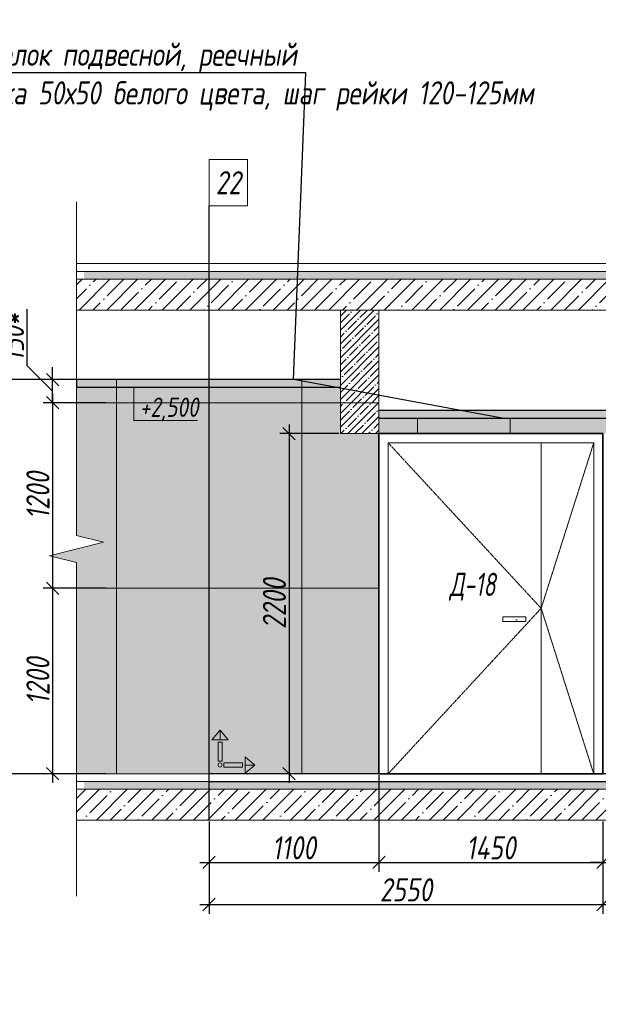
# Model space of a CAD drawing. Header units: millimetres. Extents: x -84210938 to 7466299, y -86687 to 22081.
# Tile 296 of 308: x 211235 to 214980, y 7072 to 13442. Entities that reach past the tile are written whole.
import ezdxf
from ezdxf import colors
from ezdxf.entities.mleader import LeaderData, LeaderLine
from ezdxf.math import Vec2, Vec3

# ---------------------------------------------------------------- set-up
doc = ezdxf.new("R2010")
doc.units = ezdxf.units.MM
doc.linetypes.add('( Hidden )', pattern=[0.375, 0.25, -0.125])
doc.linetypes.add('DASHDOT', pattern=[25.4, 12.7, -6.35, 0, -6.35])
doc.layers.get('Defpoints').update_dxf_attribs({"color": 31})
for name, color, linetype, lineweight in [('A-DETL-GENF', 7, 'Continuous', 5), ('dim_pot', 183, 'Continuous', 9), ('Двери', 7, 'Continuous', 5), ('Отделка стен', 253, 'Continuous', 0)]:
    doc.layers.add(name, color=color, linetype=linetype, lineweight=lineweight)
for name, color, linetype, lineweight, true_color in [('dim_obm', 7, 'Continuous', 9, 0x005700), ('dim_razv', 7, 'DASHDOT', 9, 0x285228), ('pol', 7, 'Continuous', 15, 0x55666d)]:
    doc.layers.add(name, color=color, linetype=linetype, lineweight=lineweight, true_color=true_color)
doc.styles.add('fl_iso paper', font='isocpeur.ttf', dxfattribs={"width": 0.8, "oblique": 10})
doc.styles.add('In tre', font='isocpeur.ttf', dxfattribs={"width": 0.8, "oblique": 10})
doc.dimstyles.new('In tre 1_50', dxfattribs={"dimtxt": 150, "dimasz": 80, "dimexe": 60, "dimexo": 10, "dimgap": 20, "dimtad": 1, "dimdec": 0, "dimrnd": 5, "dimzin": 0, "dimdsep": 46, "dimtxsty": 'fl_iso paper', "dimblk": 'OBLIQUE', "dimcen": 0, "dimdle": 60, "dimadec": 0, "dimazin": 0, "dimtfac": 1, "dimtdec": 0, "dimtofl": 0, "dimtmove": 1, "dimatfit": 1, "dimfxl": 40, "dimtolj": 1, "dimtzin": 0, "dimarcsym": 1})

# ---------------------------------------------------------------- blocks, each defined once
blk = doc.blocks.new('*U40')
at = {"color": 0, "linetype": 'ByBlock', "lineweight": -2}
for p, q in [((0, 0), (-6, 0)), ((80.34, 0), (0, 0)), ((167.69, 0), (87.34, 0)), ((167.69, 0), (173.69, 0))]:
    blk.add_line(p, q, dxfattribs=at)
blk.add_lwpolyline([(87.34, 0), (85.59, -7), (82.09, 7), (80.34, 0)], dxfattribs=at)
blk = doc.blocks.new('_Oblique')
at = {"color": 0, "linetype": 'ByBlock', "lineweight": -2}
blk.add_line((-0.5, -0.5), (0.5, 0.5), dxfattribs=at)
blk = doc.blocks.new('*D200')
at = {"layer": 'Defpoints', "color": 0, "linetype": 'ByBlock', "transparency": 16777216}
for p in [(212460.3, 8264), (215010.3, 8264), (215010.3, 7717.8)]:
    blk.add_point(p, dxfattribs=at)
at = {"layer": 'dim_razv', "color": 0, "linetype": 'ByBlock', "lineweight": -2, "transparency": 16777216}
for p, q in [((212460.3, 8254), (212460.3, 7657.8)), ((215010.3, 8254), (215010.3, 7657.8)), ((212400.3, 7717.8), (215070.3, 7717.8))]:
    blk.add_line(p, q, dxfattribs=at)
at = {"layer": 'dim_razv', "color": 0, "linetype": 'ByBlock', "lineweight": -2, "transparency": 16777216, "xscale": 80, "yscale": 80, "zscale": 80, "rotation": 180}
blk.add_blockref('_Oblique', (212460.3, 7717.8), dxfattribs=at)
at = {"layer": 'dim_razv', "color": 0, "linetype": 'ByBlock', "lineweight": -2, "transparency": 16777216, "xscale": 80, "yscale": 80, "zscale": 80}
blk.add_blockref('_Oblique', (215010.3, 7717.8), dxfattribs=at)
at = {"layer": 'dim_razv', "color": 0, "linetype": 'ByBlock', "transparency": 16777216, "insert": (213735.3, 7812.8), "char_height": 150, "attachment_point": 5, "style": 'fl_iso paper'}
blk.add_mtext('\\A1;2550', dxfattribs=at)
blk = doc.blocks.new('*D201')
at = {"layer": 'Defpoints', "color": 0, "linetype": 'ByBlock', "transparency": 16777216}
for p in [(213310.3, 10764), (212978.6, 8564), (213310.3, 8564)]:
    blk.add_point(p, dxfattribs=at)
at = {"layer": 'dim_razv', "color": 0, "linetype": 'ByBlock', "lineweight": -2, "transparency": 16777216}
for p, q in [((212978.6, 10824), (212978.6, 8504)), ((213300.3, 10764), (212918.6, 10764)), ((213300.3, 8564), (212918.6, 8564))]:
    blk.add_line(p, q, dxfattribs=at)
at = {"layer": 'dim_razv', "color": 0, "linetype": 'ByBlock', "lineweight": -2, "transparency": 16777216, "xscale": 80, "yscale": 80, "zscale": 80}
for p, rotation in [((212978.6, 10764), 90), ((212978.6, 8564), 270)]:
    blk.add_blockref('_Oblique', p, dxfattribs=dict(at, rotation=rotation))
at = {"layer": 'dim_razv', "color": 0, "linetype": 'ByBlock', "transparency": 16777216, "insert": (212883.6, 9664), "char_height": 150, "attachment_point": 5, "rotation": 90, "style": 'fl_iso paper'}
blk.add_mtext('\\A1;2200', dxfattribs=at)
blk = doc.blocks.new('*D202')
at = {"layer": 'Defpoints', "color": 0, "linetype": 'ByBlock', "transparency": 16777216}
for p in [(215010.3, 8264), (216610.3, 8264), (216610.3, 7717.8)]:
    blk.add_point(p, dxfattribs=at)
at = {"layer": 'dim_razv', "color": 0, "linetype": 'ByBlock', "lineweight": -2, "transparency": 16777216}
for p, q in [((215010.3, 8254), (215010.3, 7657.8)), ((216610.3, 8254), (216610.3, 7657.8)), ((214950.3, 7717.8), (216670.3, 7717.8))]:
    blk.add_line(p, q, dxfattribs=at)
at = {"layer": 'dim_razv', "color": 0, "linetype": 'ByBlock', "lineweight": -2, "transparency": 16777216, "xscale": 80, "yscale": 80, "zscale": 80, "rotation": 180}
blk.add_blockref('_Oblique', (215010.3, 7717.8), dxfattribs=at)
at = {"layer": 'dim_razv', "color": 0, "linetype": 'ByBlock', "lineweight": -2, "transparency": 16777216, "xscale": 80, "yscale": 80, "zscale": 80}
blk.add_blockref('_Oblique', (216610.3, 7717.8), dxfattribs=at)
at = {"layer": 'dim_razv', "color": 0, "linetype": 'ByBlock', "transparency": 16777216, "insert": (215810.3, 7812.8), "char_height": 150, "attachment_point": 5, "style": 'fl_iso paper'}
blk.add_mtext('\\A1;1610', dxfattribs=at)
blk = doc.blocks.new('*D230')
at = {"layer": 'Defpoints', "color": 0, "linetype": 'ByBlock', "transparency": 16777216}
for p in [(213560.3, 8564), (212460.3, 8254), (213560.3, 7989.8)]:
    blk.add_point(p, dxfattribs=at)
at = {"layer": 'dim_razv', "color": 0, "linetype": 'ByBlock', "lineweight": -2, "transparency": 16777216}
for p, q in [((213560.3, 8554), (213560.3, 7929.8)), ((212460.3, 8244), (212460.3, 7929.8)), ((212400.3, 7989.8), (213620.3, 7989.8))]:
    blk.add_line(p, q, dxfattribs=at)
at = {"layer": 'dim_razv', "color": 0, "linetype": 'ByBlock', "lineweight": -2, "transparency": 16777216, "xscale": 80, "yscale": 80, "zscale": 80, "rotation": 180}
blk.add_blockref('_Oblique', (212460.3, 7989.8), dxfattribs=at)
at = {"layer": 'dim_razv', "color": 0, "linetype": 'ByBlock', "lineweight": -2, "transparency": 16777216, "xscale": 80, "yscale": 80, "zscale": 80}
blk.add_blockref('_Oblique', (213560.3, 7989.8), dxfattribs=at)
at = {"layer": 'dim_razv', "color": 0, "linetype": 'ByBlock', "transparency": 16777216, "insert": (213010.3, 8084.8), "char_height": 150, "attachment_point": 5, "style": 'fl_iso paper'}
blk.add_mtext('\\A1;1100', dxfattribs=at)
blk = doc.blocks.new('*D231')
at = {"layer": 'Defpoints', "color": 0, "linetype": 'ByBlock', "transparency": 16777216}
for p in [(213560.3, 8564), (215010.3, 8264), (215010.3, 7989.8)]:
    blk.add_point(p, dxfattribs=at)
at = {"layer": 'dim_razv', "color": 0, "linetype": 'ByBlock', "lineweight": -2, "transparency": 16777216}
for p, q in [((213560.3, 8554), (213560.3, 7929.8)), ((215010.3, 8254), (215010.3, 7929.8)), ((213500.3, 7989.8), (215070.3, 7989.8))]:
    blk.add_line(p, q, dxfattribs=at)
at = {"layer": 'dim_razv', "color": 0, "linetype": 'ByBlock', "lineweight": -2, "transparency": 16777216, "xscale": 80, "yscale": 80, "zscale": 80, "rotation": 180}
blk.add_blockref('_Oblique', (213560.3, 7989.8), dxfattribs=at)
at = {"layer": 'dim_razv', "color": 0, "linetype": 'ByBlock', "lineweight": -2, "transparency": 16777216, "xscale": 80, "yscale": 80, "zscale": 80}
blk.add_blockref('_Oblique', (215010.3, 7989.8), dxfattribs=at)
at = {"layer": 'dim_razv', "color": 0, "linetype": 'ByBlock', "transparency": 16777216, "insert": (214285.3, 8084.8), "char_height": 150, "attachment_point": 5, "style": 'fl_iso paper'}
blk.add_mtext('\\A1;1450', dxfattribs=at)
blk = doc.blocks.new('1')
at = {"layer": 'pol', "linetype": 'ByBlock'}
h = blk.add_hatch(color=1, dxfattribs=at)
h.paths.add_polyline_path([(35776.4, 73135.4), (35803.1, 73135.4), (35803.1, 73259), (35776.4, 73259)])
h.paths.add_polyline_path([(35789.8, 73274.6), (35843.2, 73274.6), (35789.8, 73338.2)])
h.paths.add_polyline_path([(35789.8, 73274.6), (35736.3, 73274.6), (35789.8, 73338.2)])
edge = h.paths.add_edge_path()
edge.add_arc((35789.8, 73110.5), 13.4, 0, 360)
h = blk.add_hatch(color=1, dxfattribs=at)
h.paths.add_polyline_path([(35813.3, 73097.1), (35813.3, 73123.9), (35936.9, 73123.9), (35936.9, 73097.1)])
h.paths.add_polyline_path([(35952.5, 73110.5), (35952.5, 73164), (36016.1, 73110.5)])
h.paths.add_polyline_path([(35952.5, 73110.5), (35952.5, 73057), (36016.1, 73110.5)])
at = {"layer": 'pol', "color": 1, "linetype": 'ByBlock'}
for points in [[(35789.8, 73274.6), (35736.3, 73274.6), (35789.8, 73338.2), (35789.8, 73274.6)], [(35789.8, 73274.6), (35843.2, 73274.6), (35789.8, 73338.2), (35789.8, 73274.6)], [(35952.5, 73110.5), (35952.5, 73164), (36016.1, 73110.5), (35952.5, 73110.5)], [(35952.5, 73110.5), (35952.5, 73057), (36016.1, 73110.5), (35952.5, 73110.5)]]:
    blk.add_lwpolyline(points, dxfattribs=at)
for points in [[(35776.4, 73135.4), (35803.1, 73135.4), (35803.1, 73259), (35776.4, 73259)], [(35813.3, 73097.1), (35813.3, 73123.9), (35936.9, 73123.9), (35936.9, 73097.1)]]:
    blk.add_lwpolyline(points, close=True, dxfattribs=at)
blk.add_circle((35789.8, 73110.5), 13.4, dxfattribs=at)
blk = doc.blocks.new('*D258')
at = {"layer": 'Defpoints', "color": 0, "linetype": 'ByBlock', "transparency": 16777216}
for p in [(211801.7, 10964), (211447.6, 9764), (211801.7, 9764)]:
    blk.add_point(p, dxfattribs=at)
at = {"layer": 'dim_razv', "color": 0, "linetype": 'ByBlock', "lineweight": -2, "transparency": 16777216}
for p, q in [((211447.6, 11024), (211447.6, 9704)), ((211791.7, 10964), (211387.6, 10964)), ((211791.7, 9764), (211387.6, 9764))]:
    blk.add_line(p, q, dxfattribs=at)
at = {"layer": 'dim_razv', "color": 0, "linetype": 'ByBlock', "lineweight": -2, "transparency": 16777216, "xscale": 80, "yscale": 80, "zscale": 80}
for p, rotation in [((211447.6, 10964), 90), ((211447.6, 9764), 270)]:
    blk.add_blockref('_Oblique', p, dxfattribs=dict(at, rotation=rotation))
at = {"layer": 'dim_razv', "color": 0, "linetype": 'ByBlock', "transparency": 16777216, "insert": (211352.6, 10364), "char_height": 150, "attachment_point": 5, "rotation": 90, "style": 'fl_iso paper'}
blk.add_mtext('\\A1;1200', dxfattribs=at)
blk = doc.blocks.new('*D259')
at = {"layer": 'Defpoints', "color": 0, "linetype": 'ByBlock', "transparency": 16777216}
for p in [(211801.7, 9764), (211447.6, 8564), (211801.7, 8564)]:
    blk.add_point(p, dxfattribs=at)
at = {"layer": 'dim_razv', "color": 0, "linetype": 'ByBlock', "lineweight": -2, "transparency": 16777216}
for p, q in [((211447.6, 9824), (211447.6, 8504)), ((211791.7, 9764), (211387.6, 9764)), ((211791.7, 8564), (211387.6, 8564))]:
    blk.add_line(p, q, dxfattribs=at)
at = {"layer": 'dim_razv', "color": 0, "linetype": 'ByBlock', "lineweight": -2, "transparency": 16777216, "xscale": 80, "yscale": 80, "zscale": 80}
for p, rotation in [((211447.6, 9764), 90), ((211447.6, 8564), 270)]:
    blk.add_blockref('_Oblique', p, dxfattribs=dict(at, rotation=rotation))
at = {"layer": 'dim_razv', "color": 0, "linetype": 'ByBlock', "transparency": 16777216, "insert": (211352.6, 9164), "char_height": 150, "attachment_point": 5, "rotation": 90, "style": 'fl_iso paper'}
blk.add_mtext('\\A1;1200', dxfattribs=at)
blk = doc.blocks.new('*D260')
at = {"layer": 'Defpoints', "color": 0, "linetype": 'ByBlock', "transparency": 16777216}
for p in [(211093.7, 11114), (211801.7, 11114), (211589.7, 8564)]:
    blk.add_point(p, dxfattribs=at)
at = {"layer": 'dim_razv', "color": 0, "linetype": 'ByBlock', "lineweight": -2, "transparency": 16777216}
for p, q in [((211093.7, 8504), (211093.7, 11174)), ((211791.7, 11114), (211033.7, 11114)), ((211579.7, 8564), (211033.7, 8564))]:
    blk.add_line(p, q, dxfattribs=at)
at = {"layer": 'dim_razv', "color": 0, "linetype": 'ByBlock', "lineweight": -2, "transparency": 16777216, "xscale": 80, "yscale": 80, "zscale": 80}
for p, rotation in [((211093.7, 11114), 90), ((211093.7, 8564), 270)]:
    blk.add_blockref('_Oblique', p, dxfattribs=dict(at, rotation=rotation))
at = {"layer": 'dim_razv', "color": 0, "linetype": 'ByBlock', "transparency": 16777216, "insert": (210998.7, 9839), "char_height": 150, "attachment_point": 5, "rotation": 90, "style": 'fl_iso paper'}
blk.add_mtext('\\A1;2550*', dxfattribs=at)
blk = doc.blocks.new('*D261')
at = {"layer": 'Defpoints', "color": 0, "linetype": 'ByBlock', "transparency": 16777216}
for p in [(211447.6, 11114), (211801.7, 11114), (211791.7, 10964)]:
    blk.add_point(p, dxfattribs=at)
at = {"layer": 'dim_razv', "color": 0, "linetype": 'ByBlock', "lineweight": -2, "transparency": 16777216}
for p, q in [((211282.6, 11203.7), (211282.6, 11568.7)), ((211447.6, 11039), (211282.6, 11203.7)), ((211447.6, 11114), (211447.6, 11194)), ((211791.7, 11114), (211387.6, 11114)), ((211447.6, 10964), (211447.6, 11114)), ((211781.7, 10964), (211387.6, 10964)), ((211447.6, 10964), (211447.6, 10884))]:
    blk.add_line(p, q, dxfattribs=at)
at = {"layer": 'dim_razv', "color": 0, "linetype": 'ByBlock', "lineweight": -2, "transparency": 16777216, "xscale": 80, "yscale": 80, "zscale": 80}
for p, rotation in [((211447.6, 11114), 270), ((211447.6, 10964), 90)]:
    blk.add_blockref('_Oblique', p, dxfattribs=dict(at, rotation=rotation))
at = {"layer": 'dim_razv', "color": 0, "linetype": 'ByBlock', "transparency": 16777216, "insert": (211187.6, 11386.2), "char_height": 150, "attachment_point": 5, "rotation": 90, "style": 'fl_iso paper'}
blk.add_mtext('\\A1;150*', dxfattribs=at)
blk = doc.blocks.new('*D755')
at = {"layer": 'Defpoints', "color": 0, "linetype": 'ByBlock', "transparency": 16777216}
for p in [(215160.3, 8564), (215010.3, 8264), (215160.3, 7989.8)]:
    blk.add_point(p, dxfattribs=at)
at = {"layer": 'dim_razv', "color": 0, "linetype": 'ByBlock', "lineweight": -2, "transparency": 16777216}
for p, q in [((215160.3, 8554), (215160.3, 7929.8)), ((215010.3, 8254), (215010.3, 7929.8)), ((215010.3, 7989.8), (214930.3, 7989.8)), ((215010.3, 7989.8), (215160.3, 7989.8)), ((215085.3, 7989.8), (215197.9, 7769.8)), ((215160.3, 7989.8), (215240.3, 7989.8)), ((215197.9, 7769.8), (215468.4, 7769.8))]:
    blk.add_line(p, q, dxfattribs=at)
at = {"layer": 'dim_razv', "color": 0, "linetype": 'ByBlock', "lineweight": -2, "transparency": 16777216, "xscale": 80, "yscale": 80, "zscale": 80}
blk.add_blockref('_Oblique', (215010.3, 7989.8), dxfattribs=at)
at = {"layer": 'dim_razv', "color": 0, "linetype": 'ByBlock', "lineweight": -2, "transparency": 16777216, "xscale": 80, "yscale": 80, "zscale": 80, "rotation": 180}
blk.add_blockref('_Oblique', (215160.3, 7989.8), dxfattribs=at)
at = {"layer": 'dim_razv', "color": 0, "linetype": 'ByBlock', "transparency": 16777216, "insert": (215333.2, 7864.8), "char_height": 150, "attachment_point": 5, "style": 'fl_iso paper'}
blk.add_mtext('\\A1;160', dxfattribs=at)

msp = doc.modelspace()

# ---------------------------------------------------------------- hatches: boundary and pattern name
at = {"layer": 'A-DETL-GENF'}
h = msp.add_hatch(dxfattribs=at)
h.set_pattern_fill('ANSI35', color=256, scale=10, style=0)
h.set_pattern_definition([(45, (91577.51, 722.8), (-44.90128, 44.90128), []), (45, (91622.41, 722.8), (-44.90128, 44.90128), [79.375, -15.875, 0, -15.875])])
h.paths.add_polyline_path([(221590.7, 8464), (221590.7, 8514), (211651.7, 8514), (211651.7, 8464)])
h.paths.add_polyline_path([(221590.7, 11764), (221590.7, 11814), (211651.7, 11814), (211651.7, 11764)])
h = msp.add_hatch(dxfattribs=at)
h.set_pattern_fill('ANSI35', color=256, scale=20, style=0)
h.set_pattern_definition([(45, (91577.51, 722.8), (-89.80256, 89.80256), []), (45, (91667.31, 722.8), (-89.80256, 89.80256), [158.75, -31.75, 0, -31.75])])
h.paths.add_polyline_path([(221640.7, 11564), (221640.7, 11764), (211601.7, 11764), (211601.7, 11564)])
h.paths.add_polyline_path([(211601.7, 8464), (211601.7, 8264), (221640.7, 8264), (221640.7, 8464)])
h = msp.add_hatch(dxfattribs=at)
h.set_pattern_fill('ANSI35', color=256, scale=10, style=0)
h.set_pattern_definition([(45, (60054.245, 13356.9), (-44.90128, 44.90128), []), (45, (60099.146, 13356.9), (-44.90128, 44.90128), [79.375, -15.875, 0, -15.875])])
h.paths.add_polyline_path([(213310.3, 11564), (213560.3, 11564), (213560.3, 10764), (213310.3, 10764)])
at = {"layer": 'dim_obm'}
msp.add_hatch(color=256, dxfattribs=at).paths.add_polyline_path([(212042, 10996), (211974, 11064), (211905.9, 10996), (211917.5, 10984.4), (211974, 11040.9), (212030.4, 10984.4)], flags=0)
at = {"layer": 'dim_razv', "true_color": 0xeceae4, "transparency": 33554687}
h = msp.add_hatch(dxfattribs=at)
h.set_pattern_fill('AR-SAND', color=254, scale=3, angle=315)
h.set_pattern_definition([(352.5, (50, 0), (100.426047, 107.214405), [0, -115.824, 0, -129.54, 0, -123.825]), (322.5, (50, 0), (247.41986, 56.70328), [0, -62.484, 0, -104.394, 0, -40.005]), (282.5, (-16.27, 66.27), (168.09969, -167.48995), [0, -38.1, 0, -137.16, 0, -179.07]), (272.5, (-16.27, 66.27), (209.26523, -114.68433), [0, -19.05, 0, -89.916, 0, -102.87])])
h.paths.add_polyline_path([(211601.7, 8564), (211601.7, 9930.8), (211426.7, 9974.5), (211776.7, 10062), (211601.7, 10105.8), (211601.7, 11114), (213310.3, 11114), (213310.3, 10764), (213560.3, 10764), (213560.3, 8564)])
h.paths.add_polyline_path([(213560.3, 10764), (213560.3, 10914), (218060.3, 10914), (218060.3, 10764), (218310.3, 10764), (218310.3, 11114), (219160.3, 11114), (219160.3, 8564), (216610.3, 8564), (216610.3, 10764)])
h.paths.add_polyline_path([(216840.3, 8614), (217640.3, 8614), (217640.3, 9264), (216840.3, 9264)], flags=16)
h.paths.add_polyline_path([(220760.3, 8564), (220760.3, 11114), (221640.7, 11114), (221640.7, 10105.8), (221815.7, 10062), (221465.7, 9974.5), (221640.7, 9930.8), (221640.7, 8564)])
at = {"layer": 'dim_razv', "true_color": 0xcccccc}
h = msp.add_hatch(dxfattribs=at)
h.set_pattern_fill('AR-SAND', color=254, scale=3, angle=315)
h.set_pattern_definition([(352.5, (95757.14, -2574.63), (100.42605, 107.2144), [0, -115.824, 0, -129.54, 0, -123.825]), (322.5, (95757.14, -2574.63), (247.41986, 56.70328), [0, -62.484, 0, -104.394, 0, -40.005]), (282.5, (95690.87, -2508.36), (168.0997, -167.48995), [0, -38.1, 0, -137.16, 0, -179.07]), (272.5, (95690.87, -2508.36), (209.26523, -114.68433), [0, -19.05, 0, -89.916, 0, -102.87])])
h.paths.add_polyline_path([(214511.1, 9579), (214361.1, 9579), (214361.1, 9549), (214511.1, 9549)])

# ---------------------------------------------------------------- linework, layer by layer
at = {"lineweight": 30}
for points in [[(212460.3, 8264), (212460.3, 12237.6)], [(213310.3, 11114), (211601.7, 11114), (211601.7, 11064), (213310.3, 11064)], [(218060.3, 10914), (213560.3, 10914)], [(213560.3, 10864), (218060.3, 10864)], [(221640.7, 8564), (212460.3, 8564)], [(212460.3, 8514), (221640.7, 8514)]]:
    msp.add_lwpolyline(points, dxfattribs=at)
at = {"lineweight": 13}
for points in [[(221640.7, 11864), (211601.7, 11864), (211601.7, 11814), (221640.7, 11814)], [(221640.7, 11764), (211601.7, 11764), (211601.7, 11814), (221640.7, 11814)], [(221640.7, 11764), (211601.7, 11764), (211601.7, 11564), (221640.7, 11564)], [(214610.3, 10704), (214610.3, 8564)], [(212460.3, 8564), (211601.7, 8564), (211601.7, 8514), (212460.3, 8514)], [(221640.7, 8464), (211601.7, 8464), (211601.7, 8514), (212260.3, 8514)], [(212460.3, 8514), (221640.7, 8514)], [(221640.7, 8464), (211601.7, 8464), (211601.7, 8264), (221640.7, 8264)]]:
    msp.add_lwpolyline(points, dxfattribs=at)
for points in [[(213560.3, 10764), (213310.3, 10764), (213310.3, 11564), (213560.3, 11564)], [(213310.3, 11564), (213560.3, 11564), (213560.3, 10764), (213310.3, 10764)], [(211601.7, 8564), (211601.7, 9930.8), (211426.7, 9974.5), (211776.7, 10062), (211601.7, 10105.8), (211601.7, 11064), (213310.3, 11064), (213310.3, 10764), (213560.3, 10764), (213560.3, 8564)], [(214950.3, 10704), (213620.3, 10704), (213620.3, 8564), (214950.3, 8564)], [(214511.1, 9579), (214361.1, 9579), (214361.1, 9549), (214511.1, 9549)]]:
    msp.add_lwpolyline(points, close=True, dxfattribs=at)
at = {"lineweight": 35}
msp.add_lwpolyline([(215010.3, 10764), (213560.3, 10764), (213560.3, 8564), (215010.3, 8564)], close=True, dxfattribs=at)
at = {"linetype": '( Hidden )', "lineweight": 13, "ltscale": 10}
for points in [[(213620.3, 10704), (214610.3, 9634), (213620.3, 8564)], [(214950.3, 10704), (214610.3, 9634), (214950.3, 8564)]]:
    msp.add_lwpolyline(points, dxfattribs=at)
at = {"layer": 'dim_obm'}
msp.add_lwpolyline([(211974, 11064), (211974, 10984), (211974, 10848.5), (212384.9, 10848.5)], dxfattribs=at)
at = {"layer": 'dim_pot', "color": 10, "lineweight": 0}
msp.add_lwpolyline([(212460.3, 12537.6), (212710.3, 12537.6), (212710.3, 12237.6), (212460.3, 12237.6)], close=True, dxfattribs=at)
at = {"layer": 'Отделка стен', "transparency": 33554687}
for points in [[(211601.7, 10964), (211860.3, 10964), (211860.3, 11114), (211601.7, 11114)], [(213310.3, 11114), (213060.3, 11114), (213060.3, 10964), (213560.3, 10964)], [(211601.7, 9764), (211860.3, 9764), (211860.3, 10964), (211601.7, 10964)], [(213560.3, 10964), (213060.3, 10964), (213060.3, 9764), (213560.3, 9764)], [(213810.3, 10864), (213810.3, 10764)], [(214410.3, 10864), (214410.3, 10764)], [(211601.7, 8564), (211860.3, 8564), (211860.3, 9764), (211601.7, 9764)], [(213560.3, 9764), (213060.3, 9764), (213060.3, 8564), (213560.3, 8564)]]:
    msp.add_lwpolyline(points, dxfattribs=at)
for points in [[(211860.3, 11114), (211860.3, 10964), (212460.3, 10964), (212460.3, 11114)], [(212460.3, 11114), (212460.3, 10964), (213060.3, 10964), (213060.3, 11114)], [(211860.3, 10964), (211860.3, 9764), (212460.3, 9764), (212460.3, 10964)], [(212460.3, 10964), (212460.3, 9764), (213060.3, 9764), (213060.3, 10964)], [(211860.3, 9764), (211860.3, 8564), (212460.3, 8564), (212460.3, 9764)], [(212460.3, 9764), (212460.3, 8564), (213060.3, 8564), (213060.3, 9764)]]:
    msp.add_lwpolyline(points, close=True, dxfattribs=at)

# ---------------------------------------------------------------- block references
at = {"lineweight": 13, "xscale": 25, "yscale": 25, "zscale": 25, "rotation": 270}
msp.add_blockref('*U40', (211601.7, 12114.3), dxfattribs=at)
at = {"linetype": 'ByBlock', "xscale": 0.9938708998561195, "yscale": 0.9938708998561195, "zscale": 0.9938708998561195}
msp.add_blockref('1', (176961.3, -64042.3), dxfattribs=at)

# ---------------------------------------------------------------- texts
at = {"layer": 'dim_obm', "insert": (212012.4, 10997.7), "char_height": 125, "attachment_point": 1, "line_spacing_factor": 0.666667, "style": 'fl_iso paper'}
msp.add_mtext('+2,500', dxfattribs=at)
at = {"layer": 'dim_pot', "color": 10, "lineweight": 0, "insert": (212585.3, 12387.6), "char_height": 150, "attachment_point": 5, "style": 'fl_iso paper'}
msp.add_mtext_dynamic_manual_height_columns('22', width=190.261, gutter_width=1350, heights=[0], dxfattribs=at)
at = {"layer": 'Двери', "lineweight": 0, "insert": (214166.5, 9773.4), "char_height": 150, "attachment_point": 5, "style": 'fl_iso paper'}
msp.add_mtext_dynamic_manual_height_columns('{\\W0.7;Д-18}', width=190.261, gutter_width=1350, heights=[0], dxfattribs=at)

# ---------------------------------------------------------------- dimensions: what is measured, and where the dimension line sits
at = {"layer": 'dim_razv', "linetype": 'ByBlock'}
dim = msp.add_linear_dim(base=(211447.6, 11114), p1=(211791.7, 10964), p2=(211801.7, 11114), angle=90, text='<>*', dimstyle='In tre 1_50', dxfattribs=at)
dim.commit()
dim.dimension.update_dxf_attribs({"geometry": '*D261', "text_midpoint": (211282.6, 11223.7), "dimtype": 160})
dim = msp.add_linear_dim(base=(211093.7, 11114), p1=(211589.7, 8564), p2=(211801.7, 11114), angle=90, text='<>*', dimstyle='In tre 1_50', dxfattribs=at)
dim.commit()
dim.dimension.update_dxf_attribs({"geometry": '*D260', "text_midpoint": (210998.7, 9839)})
for base, p1, p2, picture, middle in [((211447.6, 9764), (211801.7, 10964), (211801.7, 9764), '*D258', (211352.6, 10364)), ((212978.6, 8564), (213310.3, 10764), (213310.3, 8564), '*D201', (212883.6, 9664)), ((211447.6, 8564), (211801.7, 9764), (211801.7, 8564), '*D259', (211352.6, 9164))]:
    dim = msp.add_linear_dim(base=base, p1=p1, p2=p2, angle=90, dimstyle='In tre 1_50', dxfattribs=at)
    dim.commit()
    dim.dimension.update_dxf_attribs({"geometry": picture, "text_midpoint": middle})
for base, p1, p2, picture, middle in [((213560.3, 7989.8), (212460.3, 8254), (213560.3, 8564), '*D230', (213010.3, 8084.8)), ((215010.3, 7989.8), (213560.3, 8564), (215010.3, 8264), '*D231', (214285.3, 8084.8)), ((215010.3, 7717.8), (212460.3, 8264), (215010.3, 8264), '*D200', (213735.3, 7812.8))]:
    dim = msp.add_linear_dim(base=base, p1=p1, p2=p2, dimstyle='In tre 1_50', dxfattribs=at)
    dim.commit()
    dim.dimension.update_dxf_attribs({"geometry": picture, "text_midpoint": middle})
dim = msp.add_linear_dim(base=(215160.3, 7989.8), p1=(215010.3, 8264), p2=(215160.3, 8564), text='160', dimstyle='In tre 1_50', dxfattribs=at)
dim.commit()
dim.dimension.update_dxf_attribs({"geometry": '*D755', "text_midpoint": (215217.9, 7769.8), "dimtype": 160})
dim = msp.add_linear_dim(base=(216610.3, 7717.8), p1=(215010.3, 8264), p2=(216610.3, 8264), text='1610', dimstyle='In tre 1_50', dxfattribs=at)
dim.commit()
dim.dimension.update_dxf_attribs({"geometry": '*D202', "text_midpoint": (215810.3, 7812.8)})

# ---------------------------------------------------------------- leaders
at = {"layer": 'dim_razv', "color": 0, "linetype": 'ByBlock'}
ml = msp.add_multileader_mtext('Standard', dxfattribs=at)
ml.set_content('Отделка дверного полотна и стены над дверным проемом в один цвет,\\Pотделка над дверью - дверным добором', style='In tre')
ml.set_leader_properties()
ml.build(insert=Vec2(0, 0))
ml.multileader.update_dxf_attribs({"text_left_attachment_type": 6, "text_right_attachment_type": 6, "dogleg_length": 1, "arrow_head_size": 0, "scale": 50})
ctx = ml.context
ctx.base_point, ctx.scale, ctx.char_height, ctx.arrow_head_size, ctx.landing_gap_size, ctx.plane_origin = Vec3(186022.2, 13244.7), 50, 150, 0, 4.5, Vec3(191689.1, 10903.5)
ctx.left_attachment, ctx.right_attachment = 6, 6
notes = []
notes.append((ctx, [(1, (1, 1, 0), (185972.2, 13244.7), (1, 0), 50, [(1, [(185476.7, 10937.7)], 0, [])])]))
ctx.mtext.insert, ctx.mtext.width, ctx.mtext.defined_height, ctx.mtext.flow_direction = Vec3(186026.7, 13439.7), 3092.716, 696.6, 5
ml = msp.add_multileader_mtext('Standard', dxfattribs=at)
ml.set_content('Плитка керамогранитная, настенная, размер плитки 600х1200мм, расположить вертикально', style='In tre')
ml.set_leader_properties()
ml.build(insert=Vec2(0, 0))
ml.multileader.update_dxf_attribs({"text_left_attachment_type": 6, "text_right_attachment_type": 6, "dogleg_length": 1, "arrow_head_size": 0, "scale": 50})
ctx = ml.context
ctx.base_point, ctx.scale, ctx.char_height, ctx.arrow_head_size, ctx.landing_gap_size, ctx.plane_origin = Vec3(172602.6, 13201.1), 50, 150, 0, 4.5, Vec3(174616.7, 12398)
ctx.left_attachment, ctx.right_attachment = 6, 6
notes.append((ctx, [(1, (1, 1, 0), (172552.6, 13201.1), (1, 0), 50, [(1, [(171985.4, 10824.6)], 0, [])])]))
ctx.mtext.insert, ctx.mtext.width, ctx.mtext.defined_height, ctx.mtext.flow_direction = Vec3(172607.1, 13396.1), 3060.297, 696.6, 5
ml = msp.add_multileader_mtext('Standard', dxfattribs=at)
ml.set_content('Цифры номера квартиры (аппартаментов), цвет металлический светлый, \\Pвысота номера - 130*мм', style='In tre')
ml.set_leader_properties()
ml.build(insert=Vec2(0, 0))
ml.multileader.update_dxf_attribs({"text_left_attachment_type": 6, "text_right_attachment_type": 6, "dogleg_length": 1, "arrow_head_size": 0, "scale": 50})
ctx = ml.context
ctx.base_point, ctx.scale, ctx.char_height, ctx.arrow_head_size, ctx.landing_gap_size, ctx.plane_origin = Vec3(181329.3, 13204.5), 50, 150, 0, 4.5, Vec3(191231.8, 11137.7)
ctx.left_attachment, ctx.right_attachment = 6, 6
notes.append((ctx, [(0, (1, 1, 0), (184750.6, 13204.5), (-1, 0), 50, [(1, [(185048.4, 10969.2)], 0, [])])]))
ctx.mtext.insert, ctx.mtext.width, ctx.mtext.defined_height, ctx.mtext.flow_direction = Vec3(181333.8, 13399.5), 3469.079, 696.6, 5
ml = msp.add_multileader_mtext('Standard', dxfattribs=at)
ml.set_content('Потолок подвесной, реечный\\Pрейка 50х50 белого цвета, шаг рейки 120-125мм', style='In tre')
ml.set_leader_properties()
ml.build(insert=Vec2(0, 0))
ml.multileader.update_dxf_attribs({"text_left_attachment_type": 6, "text_right_attachment_type": 6, "dogleg_length": 1, "arrow_head_size": 0, "scale": 50})
ctx = ml.context
ctx.base_point, ctx.scale, ctx.char_height, ctx.arrow_head_size, ctx.landing_gap_size, ctx.plane_origin = Vec3(210834.7, 13098.8), 50, 150, 0, 4.5, Vec3(220470.5, 11304.3)
ctx.left_attachment, ctx.right_attachment = 6, 6
notes.append((ctx, [(0, (1, 1, 0), (213086.6, 13098.8), (-1, 0), 50, [(0, [(214358.1, 10864), (213006.1, 11114)], 0, [])])]))
ctx.mtext.insert, ctx.mtext.width, ctx.mtext.defined_height, ctx.mtext.flow_direction = Vec3(210839.2, 13293.8), 2509.515, 696.6, 5
ml = msp.add_multileader_mtext('Standard', dxfattribs=at)
ml.set_content('Потолок подвесной, реечный\\Pрейка 50х50 белого цвета, шаг рейки 120-125мм', style='In tre')
ml.set_leader_properties()
ml.build(insert=Vec2(0, 0))
ml.multileader.update_dxf_attribs({"text_left_attachment_type": 6, "text_right_attachment_type": 6, "dogleg_length": 1, "arrow_head_size": 0, "scale": 50})
ctx = ml.context
ctx.base_point, ctx.scale, ctx.char_height, ctx.arrow_head_size, ctx.landing_gap_size, ctx.plane_origin = Vec3(167536.3, 12932.2), 50, 150, 0, 4.5, Vec3(176183.4, 11137.7)
ctx.left_attachment, ctx.right_attachment = 6, 6
notes.append((ctx, [(0, (1, 1, 0), (169788.2, 12932.2), (-1, 0), 50, [(1, [(169971, 11114)], 0, [])])]))
ctx.mtext.insert, ctx.mtext.width, ctx.mtext.defined_height, ctx.mtext.flow_direction = Vec3(167540.8, 13127.2), 2509.515, 696.6, 5
ml = msp.add_multileader_mtext('Standard', dxfattribs=at)
ml.set_content('Потолок подвесной, реечный\\Pрейка 50х50 белого цвета, шаг рейки 120-125мм', style='In tre')
ml.set_leader_properties()
ml.build(insert=Vec2(0, 0))
ml.multileader.update_dxf_attribs({"text_left_attachment_type": 6, "text_right_attachment_type": 6, "dogleg_length": 1, "arrow_head_size": 0, "scale": 50})
ctx = ml.context
ctx.base_point, ctx.scale, ctx.char_height, ctx.arrow_head_size, ctx.landing_gap_size, ctx.plane_origin = Vec3(193472.7, 12932.2), 50, 150, 0, 4.5, Vec3(202119.8, 11137.7)
ctx.left_attachment, ctx.right_attachment = 6, 6
notes.append((ctx, [(0, (1, 1, 0), (195724.5, 12932.2), (-1, 0), 50, [(1, [(195907.4, 11114)], 0, [])])]))
ctx.mtext.insert, ctx.mtext.width, ctx.mtext.defined_height, ctx.mtext.flow_direction = Vec3(193477.2, 13127.2), 2509.515, 696.6, 5
ml = msp.add_multileader_mtext('Standard', dxfattribs=at)
ml.set_content('Решетка вентиляционная декоративная 850х400 в цвет стен', style='In tre')
ml.set_leader_properties()
ml.build(insert=Vec2(0, 0))
ml.multileader.update_dxf_attribs({"text_left_attachment_type": 6, "text_right_attachment_type": 6, "dogleg_length": 1, "arrow_head_size": 0, "scale": 50})
ctx = ml.context
ctx.base_point, ctx.scale, ctx.char_height, ctx.arrow_head_size, ctx.landing_gap_size, ctx.plane_origin = Vec3(160385.8, 12847.8), 50, 150, 0, 4.5, Vec3(169956.1, 10760)
ctx.left_attachment, ctx.right_attachment = 6, 6
notes.append((ctx, [(0, (1, 1, 0), (163293.1, 12847.8), (-1, 0), 50, [(1, [(163651, 11517.5)], 0, [])])]))
ctx.mtext.insert, ctx.mtext.width, ctx.mtext.defined_height, ctx.mtext.flow_direction = Vec3(160390.3, 13042.8), 2996.732, 696.6, 5
ml = msp.add_multileader_mtext('Standard', dxfattribs=at)
ml.set_content('Окраска запотолочного пространства в белый цвет RAL9016', style='In tre')
ml.set_leader_properties()
ml.build(insert=Vec2(0, 0))
ml.multileader.update_dxf_attribs({"text_left_attachment_type": 6, "text_right_attachment_type": 6, "dogleg_length": 1, "arrow_head_size": 0, "scale": 50})
ctx = ml.context
ctx.base_point, ctx.scale, ctx.char_height, ctx.arrow_head_size, ctx.landing_gap_size, ctx.plane_origin = Vec3(197718.8, 12670.9), 50, 150, 0, 4.5, Vec3(202653.4, 9153.1)
ctx.left_attachment, ctx.right_attachment = 6, 6
notes.append((ctx, [(0, (1, 1, 0), (197668.8, 12670.9), (1, 0), 50, [(0, [(197378.5, 11376.2)], 0, [])])]))
ctx.mtext.insert, ctx.mtext.width, ctx.mtext.flow_direction = Vec3(197723.3, 12850.9), 3148.852, 5
ml = msp.add_multileader_mtext('Standard', dxfattribs=at)
ml.set_content('Розетка для уборочного инвентаря, \\Pв цвет стен', style='In tre')
ml.set_leader_properties()
ml.build(insert=Vec2(0, 0))
ml.multileader.update_dxf_attribs({"text_left_attachment_type": 6, "text_right_attachment_type": 6, "dogleg_length": 1, "arrow_head_size": 0, "scale": 50})
ctx = ml.context
ctx.base_point, ctx.scale, ctx.char_height, ctx.arrow_head_size, ctx.landing_gap_size, ctx.plane_origin = Vec3(193855, 7339.3), 50, 150, 0, 4.5, Vec3(191349.5, 7218.9)
ctx.left_attachment, ctx.right_attachment = 6, 6
notes.append((ctx, [(1, (1, 1, 0), (193805, 7339.3), (1, 0), 50, [(1, [(192986, 8814)], 0, [])])]))
ctx.mtext.insert, ctx.mtext.width, ctx.mtext.defined_height, ctx.mtext.flow_direction = Vec3(193859.5, 7519.3), 3060.297, 696.6, 5
ml = msp.add_multileader_mtext('Standard', dxfattribs=at)
ml.set_content('Зеркало на стене, выполнить в один уровень с отделкой стен', style='In tre')
ml.set_leader_properties()
ml.build(insert=Vec2(0, 0))
ml.multileader.update_dxf_attribs({"text_left_attachment_type": 6, "text_right_attachment_type": 6, "dogleg_length": 1, "arrow_head_size": 0, "scale": 50})
ctx = ml.context
ctx.base_point, ctx.scale, ctx.char_height, ctx.arrow_head_size, ctx.landing_gap_size, ctx.plane_origin = Vec3(159178.8, 7381.7), 50, 150, 0, 4.5, Vec3(168730.8, 5587.2)
ctx.left_attachment, ctx.right_attachment = 6, 6
notes.append((ctx, [(0, (1, 1, 0), (162071.4, 7381.7), (-1, 0), 20, [(1, [(163189.1, 8664)], 0, [])])]))
ctx.mtext.insert, ctx.mtext.width, ctx.mtext.defined_height, ctx.mtext.flow_direction = Vec3(159183.3, 7576.7), 3043.138, 696.6, 5
ml = msp.add_multileader_mtext('Standard', dxfattribs=at)
ml.set_content('Решетка вентиляционная декоративная 700х550 в цвет стен', style='In tre')
ml.set_leader_properties()
ml.build(insert=Vec2(0, 0))
ml.multileader.update_dxf_attribs({"text_left_attachment_type": 6, "text_right_attachment_type": 6, "dogleg_length": 1, "arrow_head_size": 0, "scale": 50})
ctx = ml.context
ctx.base_point, ctx.scale, ctx.char_height, ctx.arrow_head_size, ctx.landing_gap_size, ctx.plane_origin = Vec3(169534.2, 7381.7), 50, 150, 0, 4.5, Vec3(178397.5, 5587.2)
ctx.left_attachment, ctx.right_attachment = 6, 6
notes.append((ctx, [(0, (1, 1, 0), (172429.5, 7381.7), (-1, 0), 50, [(1, [(172835.9, 8664)], 0, [])])]))
ctx.mtext.insert, ctx.mtext.width, ctx.mtext.defined_height, ctx.mtext.flow_direction = Vec3(169538.7, 7576.7), 3043.138, 696.6, 5
ml = msp.add_multileader_mtext('Standard', dxfattribs=at)
ml.set_content('Шкаф пожарный встроенный', style='In tre')
ml.set_leader_properties()
ml.build(insert=Vec2(0, 0))
ml.multileader.update_dxf_attribs({"text_left_attachment_type": 6, "text_right_attachment_type": 6, "dogleg_length": 1, "arrow_head_size": 0, "scale": 50})
ctx = ml.context
ctx.base_point, ctx.scale, ctx.char_height, ctx.arrow_head_size, ctx.landing_gap_size, ctx.plane_origin = Vec3(188764, 7381.7), 50, 150, 0, 4.5, Vec3(197411.1, 5587.2)
ctx.left_attachment, ctx.right_attachment = 6, 6
notes.append((ctx, [(1, (1, 1, 0), (188714, 7381.7), (1, 0), 50, [(1, [(187619.5, 8664)], 0, [])])]))
ctx.mtext.insert, ctx.mtext.width, ctx.mtext.defined_height, ctx.mtext.flow_direction = Vec3(188768.5, 7576.7), 2509.515, 696.6, 5
ml = msp.add_multileader_mtext('Standard', dxfattribs=at)
ml.set_content('Шкаф пожарный встроенный', style='In tre')
ml.set_leader_properties()
ml.build(insert=Vec2(0, 0))
ml.multileader.update_dxf_attribs({"text_left_attachment_type": 6, "text_right_attachment_type": 6, "dogleg_length": 1, "arrow_head_size": 0, "scale": 50})
ctx = ml.context
ctx.base_point, ctx.scale, ctx.char_height, ctx.arrow_head_size, ctx.landing_gap_size, ctx.plane_origin = Vec3(201557.5, 7381.7), 50, 150, 0, 4.5, Vec3(210204.7, 5587.2)
ctx.left_attachment, ctx.right_attachment = 6, 6
notes.append((ctx, [(1, (1, 1, 0), (201507.5, 7381.7), (1, 0), 50, [(1, [(200413, 8664)], 0, [])])]))
ctx.mtext.insert, ctx.mtext.width, ctx.mtext.defined_height, ctx.mtext.flow_direction = Vec3(201562, 7576.7), 2509.515, 696.6, 5
for ctx, leaders in notes:
    for number, flags, end, landing, length, lines in leaders:
        leader = LeaderData()
        leader.index, (leader.has_last_leader_line, leader.has_dogleg_vector, leader.attachment_direction) = number, flags
        leader.last_leader_point, leader.dogleg_vector, leader.dogleg_length = Vec3(end), Vec3(landing), length
        for number, points, colour, breaks in lines:
            line = LeaderLine()
            line.index, line.vertices, line.color, line.breaks = number, Vec3.list(points), colors.encode_raw_color(colour), breaks
            leader.lines.append(line)
        ctx.leaders.append(leader)

doc.saveas('drawing.dxf')
